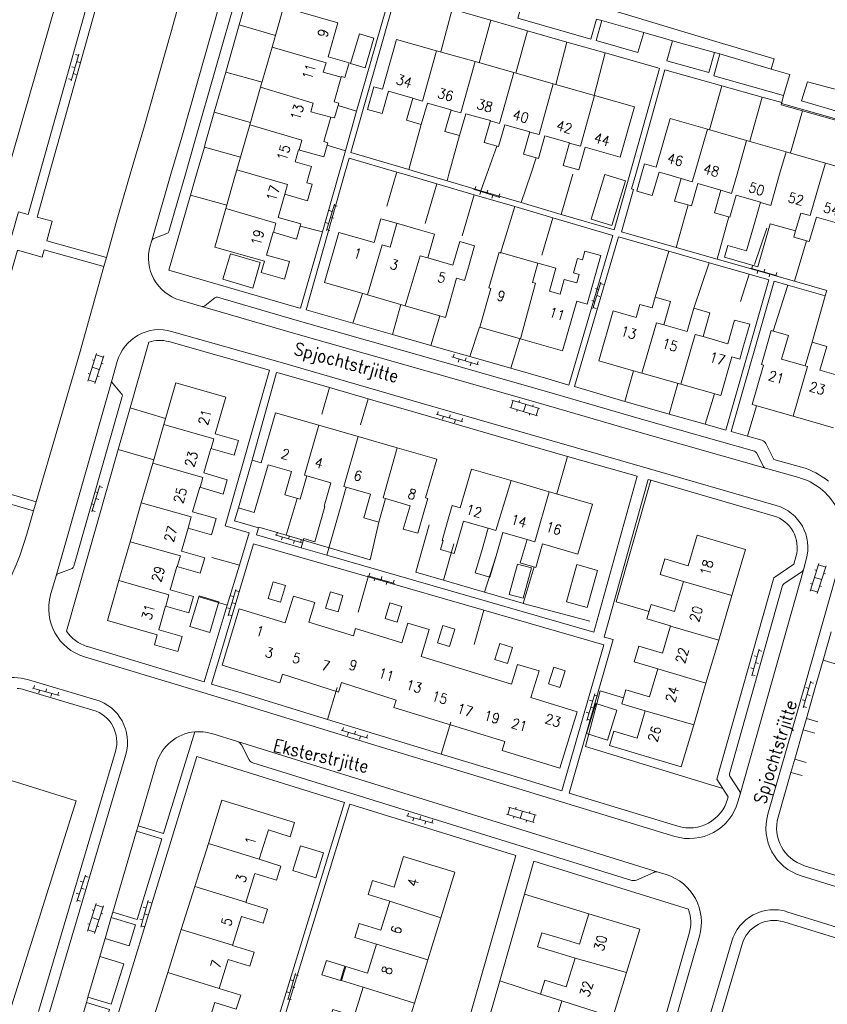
# Model space of a CAD drawing. Header units: metres. Extents: x 189705 to 199106, y 581686 to 588448.
# Tile 458 of 555: x 198171 to 198299, y 585368 to 585525. Entities that reach past the tile are written whole.
import ezdxf

# ---------------------------------------------------------------- set-up
doc = ezdxf.new("R2010")
doc.units = ezdxf.units.M
doc.layers.add('B-WA-OG-GBKN-G', color=7, linetype='Continuous', lineweight=18)
doc.styles.add('Style-STANDARD', font='STANDARD.shx')

msp = doc.modelspace()

# ---------------------------------------------------------------- linework, layer by layer
at = {"layer": 'B-WA-OG-GBKN-G'}
for p, q in [((198178.848, 585514.868), (198180.053, 585519.1)), ((198179.518, 585519.044), (198179.998, 585518.908)), ((198178.97, 585517.121), (198179.451, 585516.984)), ((198179.724, 585517.946), (198180.205, 585517.809)), ((198179.177, 585516.022), (198179.657, 585515.885)), ((198178.422, 585515.197), (198178.903, 585515.061)), ((198243.226, 585498.043), (198243.077, 585497.566)), ((198242.886, 585497.625), (198247.086, 585496.315)), ((198244.032, 585497.268), (198243.883, 585496.79)), ((198245.135, 585497.447), (198244.986, 585496.97)), ((198245.941, 585496.672), (198245.792, 585496.195)), ((198247.044, 585496.851), (198246.896, 585496.374)), ((198220.74, 585495.223), (198219.464, 585491.012)), ((198221.161, 585494.886), (198220.682, 585495.031)), ((198220.392, 585494.074), (198219.914, 585494.219)), ((198219.812, 585492.16), (198219.334, 585492.305)), ((198220.581, 585492.972), (198220.102, 585493.117)), ((198220.001, 585491.058), (198219.522, 585491.203)), ((198286.975, 585485.011), (198291.212, 585483.823)), ((198287.303, 585485.439), (198287.168, 585484.957)), ((198288.131, 585484.687), (198287.996, 585484.206)), ((198289.228, 585484.899), (198289.093, 585484.417)), ((198290.056, 585484.147), (198289.921, 585483.666)), ((198291.154, 585484.359), (198291.019, 585483.877)), ((198263.133, 585482.793), (198261.844, 585478.586)), ((198263.553, 585482.455), (198263.075, 585482.602)), ((198262.782, 585481.646), (198262.303, 585481.792)), ((198262.195, 585479.733), (198261.717, 585479.88)), ((198262.967, 585480.543), (198262.489, 585480.689)), ((198262.38, 585478.631), (198261.902, 585478.777)), ((198181.482, 585467.05), (198182.884, 585471.431)), ((198239.777, 585471.33), (198239.632, 585470.851)), ((198182.247, 585470.427), (198182.533, 585470.335)), ((198182.624, 585466.684), (198184.027, 585471.065)), ((198182.823, 585471.24), (198183.966, 585470.874)), ((198183.646, 585469.874), (198183.931, 585469.783)), ((198239.44, 585470.909), (198243.651, 585469.633)), ((198240.589, 585470.561), (198240.444, 585470.083)), ((198241.691, 585470.75), (198241.546, 585470.271)), ((198242.503, 585469.981), (198242.358, 585469.503)), ((198243.605, 585470.17), (198243.46, 585469.691)), ((198181.547, 585468.238), (198181.833, 585468.147)), ((198182.183, 585469.24), (198183.326, 585468.874)), ((198181.543, 585467.24), (198182.685, 585466.874)), ((198183.006, 585467.876), (198183.292, 585467.785)), ((198249.182, 585463.938), (198248.838, 585462.789)), ((198248.99, 585463.996), (198253.397, 585462.676)), ((198250.18, 585463.953), (198250.094, 585463.665)), ((198237.268, 585462.225), (198237.127, 585461.746)), ((198248.646, 585462.846), (198253.052, 585461.526)), ((198249.845, 585462.487), (198249.759, 585462.2)), ((198251.194, 585463.336), (198250.849, 585462.186)), ((198252.381, 585463.293), (198252.295, 585463.006)), ((198253.205, 585462.733), (198252.861, 585461.583)), ((198236.935, 585461.802), (198241.156, 585460.561)), ((198238.086, 585461.464), (198237.945, 585460.984)), ((198239.187, 585461.661), (198239.046, 585461.181)), ((198240.005, 585460.899), (198239.864, 585460.42)), ((198241.106, 585461.097), (198240.965, 585460.617)), ((198251.855, 585461.885), (198251.769, 585461.597)), ((198183.429, 585450.44), (198182.153, 585446.229)), ((198183.081, 585449.291), (198182.603, 585449.436)), ((198183.85, 585450.103), (198183.371, 585450.248)), ((198183.27, 585448.189), (198182.791, 585448.334)), ((198182.501, 585447.377), (198182.023, 585447.522)), ((198182.69, 585446.275), (198182.211, 585446.42)), ((198211.339, 585442.564), (198215.553, 585441.297)), ((198211.675, 585442.985), (198211.531, 585442.507)), ((198212.488, 585442.219), (198212.344, 585441.74)), ((198213.59, 585442.41), (198213.446, 585441.931)), ((198214.404, 585441.643), (198214.26, 585441.164)), ((198215.505, 585441.834), (198215.361, 585441.355)), ((198296.454, 585433.6), (198297.856, 585437.981)), ((198297.219, 585436.977), (198297.505, 585436.885)), ((198297.596, 585433.234), (198298.999, 585437.615)), ((198297.795, 585437.79), (198298.938, 585437.424)), ((198226.053, 585436.029), (198230.282, 585434.815)), ((198226.383, 585436.454), (198226.245, 585435.974)), ((198227.207, 585435.698), (198227.069, 585435.217)), ((198228.306, 585435.902), (198228.168, 585435.422)), ((198230.228, 585435.35), (198230.09, 585434.87)), ((198297.155, 585435.79), (198298.298, 585435.424)), ((198298.618, 585436.424), (198298.903, 585436.333)), ((198205.082, 585433.867), (198203.863, 585429.639)), ((198229.129, 585435.146), (198228.991, 585434.665)), ((198296.515, 585433.79), (198297.657, 585433.424)), ((198296.519, 585434.788), (198296.805, 585434.697)), ((198297.978, 585434.426), (198298.264, 585434.335)), ((198204.75, 585432.714), (198204.269, 585432.852)), ((198205.507, 585433.536), (198205.027, 585433.675)), ((198204.196, 585430.792), (198203.715, 585430.931)), ((198204.953, 585431.614), (198204.473, 585431.753)), ((198204.399, 585429.693), (198203.919, 585429.831)), ((198288.318, 585424.332), (198287.161, 585420.087)), ((198288.003, 585423.174), (198287.52, 585423.306)), ((198288.748, 585424.007), (198288.265, 585424.139)), ((198287.477, 585421.244), (198286.994, 585421.376)), ((198288.222, 585422.078), (198287.74, 585422.209)), ((198287.696, 585420.148), (198287.214, 585420.28)), ((198172.672, 585418.131), (198176.916, 585416.97)), ((198172.997, 585418.561), (198172.865, 585418.078)), ((198174.926, 585418.033), (198174.794, 585417.551)), ((198296.564, 585419.241), (198295.363, 585415.008)), ((198296.236, 585418.086), (198295.755, 585418.223)), ((198296.99, 585418.912), (198296.509, 585419.048)), ((198173.83, 585417.814), (198173.698, 585417.332)), ((198175.759, 585417.287), (198175.627, 585416.804)), ((198176.855, 585417.505), (198176.723, 585417.023)), ((198262.175, 585417.222), (198260.93, 585413.002)), ((198262.598, 585416.888), (198262.119, 585417.03)), ((198296.444, 585416.988), (198295.963, 585417.124)), ((198261.835, 585416.071), (198261.356, 585416.212)), ((198262.032, 585414.97), (198261.552, 585415.112)), ((198295.69, 585416.162), (198295.209, 585416.299)), ((198295.898, 585415.064), (198295.417, 585415.2)), ((198261.269, 585414.153), (198260.79, 585414.294)), ((198222.172, 585411.85), (198222.027, 585411.371)), ((198261.466, 585413.052), (198260.986, 585413.194)), ((198221.835, 585411.429), (198226.046, 585410.153)), ((198222.984, 585411.081), (198222.839, 585410.603)), ((198224.086, 585411.27), (198223.941, 585410.791)), ((198224.898, 585410.501), (198224.753, 585410.023)), ((198226, 585410.69), (198225.855, 585410.211)), ((198248.47, 585399.21), (198252.877, 585397.89)), ((198232.203, 585397.808), (198236.447, 585396.646)), ((198232.528, 585398.237), (198232.396, 585397.755)), ((198234.457, 585397.709), (198234.325, 585397.227)), ((198248.126, 585398.06), (198252.532, 585396.74)), ((198248.662, 585399.152), (198248.318, 585398.003)), ((198249.325, 585397.701), (198249.239, 585397.414)), ((198249.66, 585399.167), (198249.574, 585398.879)), ((198250.674, 585398.55), (198250.329, 585397.4)), ((198251.861, 585398.507), (198251.775, 585398.22)), ((198252.685, 585397.947), (198252.341, 585396.797)), ((198233.361, 585397.491), (198233.228, 585397.009)), ((198235.289, 585396.963), (198235.157, 585396.481)), ((198236.386, 585397.181), (198236.254, 585396.699)), ((198251.335, 585397.099), (198251.249, 585396.811)), ((198181.125, 585388.361), (198179.775, 585384.173)), ((198180.757, 585387.219), (198180.281, 585387.372)), ((198181.54, 585388.017), (198181.064, 585388.17)), ((198180.143, 585385.315), (198179.667, 585385.469)), ((198180.926, 585386.114), (198180.45, 585386.267)), ((198180.312, 585384.21), (198179.836, 585384.364)), ((198181.433, 585379.433), (198182.831, 585383.816)), ((198182.77, 585383.625), (198183.913, 585383.26)), ((198191.131, 585384.299), (198189.93, 585380.066)), ((198191.557, 585383.97), (198191.076, 585384.106)), ((198182.195, 585382.811), (198182.481, 585382.72)), ((198182.576, 585379.068), (198183.974, 585383.451)), ((198183.594, 585382.26), (198183.88, 585382.169)), ((198190.803, 585383.144), (198190.322, 585383.281)), ((198191.011, 585382.046), (198190.53, 585382.182)), ((198181.497, 585380.622), (198181.783, 585380.531)), ((198182.132, 585381.624), (198183.275, 585381.26)), ((198190.257, 585381.22), (198189.776, 585381.357)), ((198181.494, 585379.624), (198182.637, 585379.259)), ((198182.956, 585380.261), (198183.242, 585380.17)), ((198190.465, 585380.122), (198189.984, 585380.258)), ((198214.572, 585372.695), (198213.327, 585368.475)), ((198214.232, 585371.544), (198213.753, 585371.685)), ((198214.995, 585372.361), (198214.516, 585372.503)), ((198213.666, 585369.626), (198213.187, 585369.767)), ((198214.429, 585370.443), (198213.949, 585370.585)), ((198213.863, 585368.525), (198213.383, 585368.667))]:
    msp.add_line(p, q, dxfattribs=at)
at = {"layer": 'B-WA-OG-GBKN-G', "flags": 128}
for points in [[(198107.68, 585522.695), (198110.639, 585533.094), (198117.783, 585558.283), (198151.133, 585548.663), (198151.557, 585550.098), (198185.151, 585540.534), (198173.804, 585500)], [(198198.659, 585536.63), (198186.592, 585540.118), (198175.362, 585500)], [(198168.609, 585500), (198178.85, 585535.7), (198170.63, 585538.05)], [(198198.659, 585536.63), (198194.699, 585522.498), (198190.503, 585507.723), (198188.253, 585500)], [(198224.28, 585510.018), (198229.698, 585529.074), (198208.784, 585535.115), (198205.569, 585523.781)], [(198194.735, 585500), (198196.44, 585505.894), (198203.676, 585531.4)], [(198290.265, 585516.75), (198290.745, 585518.4), (198282.001, 585520.993), (198253.656, 585529.553)], [(198205.191, 585528.68), (198198.555, 585505.288), (198197.025, 585500)], [(198232.565, 585500.73), (198223.344, 585503.435), (198230.563, 585528.826), (198234.023, 585527.827), (198239.478, 585526.27)], [(198250.838, 585528.018), (198249.932, 585524.845), (198261.538, 585521.531), (198262.445, 585524.704)], [(198210.82, 585520.216), (198212.653, 585526.615), (198221.306, 585524.136), (198219.745, 585518.686), (198223.091, 585517.727), (198222.428, 585515.413), (198221.855, 585515.577)], [(198237.658, 585519.48), (198239.478, 585526.27)], [(198239.478, 585526.27), (198245.617, 585524.517)], [(198262.445, 585524.704), (198263.31, 585524.457)], [(198205.569, 585523.781), (198203.44, 585516.279)], [(198211.351, 585522.069), (198205.569, 585523.781)], [(198243.774, 585517.747), (198245.617, 585524.517)], [(198245.617, 585524.517), (198251.472, 585522.845)], [(198263.31, 585524.457), (198262.404, 585521.284), (198269.056, 585519.384), (198269.962, 585522.557)], [(198263.31, 585524.457), (198269.962, 585522.557)], [(198224.74, 585522.354), (198227.043, 585521.662), (198225.617, 585516.917), (198223.313, 585517.609), (198224.74, 585522.354)], [(198249.642, 585516.084), (198251.472, 585522.845)], [(198251.472, 585522.845), (198257.758, 585521.05)], [(198269.962, 585522.557), (198273.509, 585521.545), (198274.549, 585521.253)], [(198209, 585513.861), (198210.82, 585520.216)], [(198210.82, 585520.216), (198219.418, 585517.752), (198218.958, 585516.27), (198221.818, 585515.447)], [(198237.01, 585519.664), (198230.643, 585521.468), (198228.393, 585513.527), (198227.02, 585513.916), (198226.003, 585510.327), (198228.348, 585509.663), (198229.353, 585513.209), (198233.199, 585512.12)], [(198257.758, 585521.05), (198256.001, 585514.283)], [(198257.758, 585521.05), (198263.828, 585519.317)], [(198274.549, 585521.253), (198273.643, 585518.08), (198280.319, 585516.209), (198281.21, 585519.387)], [(198274.549, 585521.253), (198281.21, 585519.387)], [(198233.191, 585512.092), (198234.742, 585511.649), (198237.01, 585519.664)], [(198243.136, 585517.928), (198237.01, 585519.664)], [(198262.104, 585512.554), (198263.828, 585519.317)], [(198263.828, 585519.317), (198272.202, 585516.926), (198272.478, 585516.849), (198267.756, 585500)], [(198292.234, 585512.527), (198281.106, 585515.692), (198282.057, 585519.149)], [(198281.21, 585519.387), (198282.057, 585519.149)], [(198282.057, 585519.149), (198290.265, 585516.75)], [(198239.292, 585510.221), (198240.877, 585509.783), (198243.136, 585517.928)], [(198249.302, 585516.181), (198243.136, 585517.928)], [(198203.44, 585516.279), (198201.627, 585509.889)], [(198203.44, 585516.279), (198209.228, 585514.655)], [(198220.695, 585511.528), (198221.818, 585515.447)], [(198221.818, 585515.447), (198221.855, 585515.577)], [(198245.558, 585508.479), (198247.012, 585508.075), (198249.302, 585516.181)], [(198255.541, 585514.413), (198249.302, 585516.181)], [(198282.388, 585514.072), (198273.344, 585516.606), (198268.692, 585500)], [(198290.265, 585516.75), (198293.221, 585515.893), (198292.234, 585512.527)], [(198207.277, 585507.846), (198209, 585513.861)], [(198220.151, 585509.068), (198217.016, 585509.935), (198217.374, 585511.314), (198209, 585513.861)], [(198251.86, 585506.72), (198253.305, 585506.304), (198255.541, 585514.413)], [(198262.139, 585512.543), (198255.541, 585514.413)], [(198280.428, 585507.09), (198282.388, 585514.072)], [(198288.825, 585512.268), (198282.388, 585514.072)], [(198296.015, 585514.717), (198301.791, 585513.165), (198300.885, 585509.987), (198295.064, 585511.667), (198296.015, 585514.717)], [(198233.199, 585512.12), (198232.198, 585508.588), (198234.575, 585507.914), (198235.543, 585511.332), (198239.305, 585510.266)], [(198258.178, 585505), (198257.154, 585501.387), (198259.616, 585500.689), (198260.635, 585504.286), (198266.244, 585502.697), (198268.522, 585510.735), (198262.139, 585512.543)], [(198262.139, 585512.543), (198259.915, 585504.47), (198258.169, 585504.969)], [(198288.825, 585512.268), (198286.875, 585505.237)], [(198291.922, 585511.4), (198288.825, 585512.268)], [(198292.234, 585512.527), (198291.922, 585511.4)], [(198220.695, 585511.528), (198221.442, 585511.314), (198220.769, 585508.962), (198220.151, 585509.068)], [(198224.28, 585510.018), (198221.329, 585510.917)], [(198291.889, 585511.287), (198291.826, 585511.068), (198295.222, 585510.109)], [(198291.922, 585511.4), (198291.889, 585511.287)], [(198317.565, 585503.97), (198291.889, 585511.287)], [(198201.627, 585509.889), (198200.189, 585504.82), (198200.045, 585504.323)], [(198207.396, 585508.26), (198201.627, 585509.889)], [(198219.044, 585505.203), (198220.151, 585509.068)], [(198222.491, 585503.726), (198224.28, 585510.018)], [(198239.305, 585510.266), (198238.324, 585506.804), (198240.665, 585506.141), (198241.657, 585509.64), (198245.573, 585508.531)], [(198293.334, 585503.381), (198295.222, 585510.109)], [(198295.222, 585510.109), (198301.631, 585508.299)], [(198205.226, 585500.685), (198207.277, 585507.846)], [(198215.116, 585503.872), (198215.586, 585505.438), (198207.277, 585507.846)], [(198232.565, 585500.73), (198234.575, 585507.914)], [(198245.573, 585508.531), (198244.591, 585505.066), (198246.869, 585504.421), (198247.847, 585507.873), (198251.864, 585506.735)], [(198269.619, 585500), (198270.099, 585501.672), (198271.943, 585501.142), (198274.169, 585508.889), (198280.12, 585507.179)], [(198238.977, 585500), (198240.665, 585506.141)], [(198251.864, 585506.735), (198250.858, 585503.186), (198253.203, 585502.522), (198254.223, 585506.12), (198258.178, 585505)], [(198278.037, 585500), (198280.12, 585507.179)], [(198280.12, 585507.179), (198286.348, 585505.389)], [(198200.045, 585504.323), (198198.795, 585500)], [(198205.801, 585502.691), (198200.045, 585504.323)], [(198219.044, 585505.203), (198219.698, 585505.016), (198219.048, 585502.746), (198215.043, 585503.893)], [(198222.491, 585503.726), (198219.593, 585504.649)], [(198245.002, 585500), (198246.617, 585504.492)], [(198284.819, 585500), (198286.348, 585505.389)], [(198286.348, 585505.389), (198292.621, 585503.586)], [(198215.043, 585503.893), (198214.486, 585501.947)], [(198221.432, 585500), (198222.491, 585503.726)], [(198291.599, 585500), (198292.621, 585503.586)], [(198292.621, 585503.586), (198298.902, 585501.781)], [(198216.727, 585500), (198217.073, 585501.205), (198214.486, 585501.947)], [(198230.68, 585500.345), (198223.098, 585502.57), (198222.367, 585500)], [(198251.982, 585500), (198252.868, 585502.617)], [(198298.387, 585500), (198298.902, 585501.781)], [(198298.902, 585501.781), (198305.099, 585500)], [(198173.804, 585500), (198172.007, 585493.58), (198170.487, 585494.003), (198157.733, 585449.258), (198159.245, 585448.816), (198157.421, 585442.32)], [(198175.362, 585500), (198173.452, 585493.178), (198175.848, 585492.511), (198174.976, 585489.38), (198184.461, 585486.739)], [(198188.253, 585500), (198186.012, 585492.311), (198184.461, 585486.739)], [(198191.675, 585489.426), (198194.735, 585500)], [(198197.025, 585500), (198194.383, 585490.867)], [(198198.795, 585500), (198197.822, 585496.637)], [(198203.466, 585494.539), (198205.03, 585500)], [(198205.03, 585500), (198205.226, 585500.685)], [(198207.577, 585500), (198205.226, 585500.685)], [(198212.876, 585496.806), (198213.287, 585498.336), (198207.577, 585500)], [(198222.367, 585500), (198216.224, 585478.391), (198223.673, 585476.266)], [(198216.34, 585498.649), (198216.727, 585500)], [(198218.827, 585490.839), (198221.432, 585500)], [(198230.578, 585500), (198229.075, 585494.9)], [(198230.68, 585500.345), (198230.578, 585500)], [(198231.856, 585500), (198230.68, 585500.345)], [(198237.045, 585498.478), (198231.856, 585500)], [(198235.054, 585500), (198232.565, 585500.73)], [(198238.684, 585498.935), (198235.054, 585500)], [(198238.684, 585498.935), (198238.977, 585500)], [(198245.002, 585500), (198244.06, 585497.357)], [(198251.982, 585500), (198250.446, 585495.484)], [(198258.669, 585500), (198256.841, 585493.607)], [(198267.756, 585500), (198265.272, 585491.134), (198256.841, 585493.607)], [(198264.884, 585491.819), (198261.589, 585492.837), (198263.795, 585499.977), (198267.09, 585498.959), (198264.884, 585491.819)], [(198268.692, 585500), (198268.036, 585497.66), (198268.324, 585497.579), (198266.435, 585490.836), (198275.114, 585488.351)], [(198272.307, 585500), (198271.33, 585496.599), (198268.847, 585497.313), (198269.619, 585500)], [(198273.619, 585500), (198272.408, 585500.348), (198272.307, 585500)], [(198275.911, 585499.341), (198273.619, 585500)], [(198275.902, 585499.311), (198277.687, 585498.793), (198278.037, 585500)], [(198282.257, 585497.441), (198283.952, 585496.945), (198284.819, 585500)], [(198288.562, 585495.52), (198290.178, 585495.017), (198291.599, 585500)], [(198294.149, 585490.958), (198294.957, 585493.772), (198296.483, 585493.411), (198298.387, 585500)], [(198212.835, 585496.818), (198216.453, 585495.782), (198217.203, 585498.402), (198216.34, 585498.649)], [(198235.203, 585492.162), (198237.045, 585498.478)], [(198242.968, 585496.74), (198237.045, 585498.478)], [(198244.06, 585497.357), (198238.684, 585498.935)], [(198282.265, 585497.47), (198278.603, 585498.522), (198277.576, 585494.947), (198274.872, 585495.724), (198275.911, 585499.341)], [(198197.822, 585496.637), (198194.379, 585484.739), (198215.019, 585478.735), (198215.358, 585478.637), (198218.827, 585490.839)], [(198197.822, 585496.637), (198203.62, 585495.076)], [(198210.978, 585490.746), (198214.73, 585489.672), (198215.418, 585492.076), (198211.775, 585493.119), (198212.835, 585496.818)], [(198241.058, 585490.189), (198242.968, 585496.74)], [(198249.447, 585494.839), (198242.968, 585496.74)], [(198250.446, 585495.484), (198244.06, 585497.357)], [(198288.577, 585495.571), (198284.689, 585496.688), (198283.675, 585493.16), (198281.228, 585493.863), (198282.265, 585497.47)], [(198256.841, 585493.607), (198250.446, 585495.484)], [(198277.016, 585495.108), (198275.114, 585488.351)], [(198287.543, 585491.975), (198288.577, 585495.571)], [(198203.466, 585494.539), (198201.708, 585488.403), (198209.612, 585486.139), (198209.104, 585484.365), (198212.79, 585483.309), (198213.581, 585486.071), (198209.937, 585487.114), (198210.978, 585490.746)], [(198211.044, 585490.727), (198211.447, 585492.205), (198203.466, 585494.539)], [(198247.193, 585487.424), (198249.447, 585494.839)], [(198255.502, 585493.062), (198249.447, 585494.839)], [(198215.315, 585491.715), (198218.827, 585490.839)], [(198225.996, 585480.763), (198219.164, 585482.727), (198221.465, 585490.729), (198227.057, 585489.121), (198228.143, 585492.901), (198230.627, 585492.187)], [(198225.996, 585480.763), (198228.329, 585488.755), (198229.601, 585488.389), (198230.703, 585492.165)], [(198230.627, 585492.187), (198234.445, 585491.089)], [(198248.823, 585469.083), (198254.692, 585467.403), (198258.073, 585466.415), (198265.068, 585490.256), (198255.502, 585493.062)], [(198253.763, 585487.1), (198255.502, 585493.062)], [(198283.538, 585493.2), (198281.641, 585486.482)], [(198287.543, 585491.975), (198286.344, 585487.808), (198283.366, 585488.664), (198282.821, 585486.769), (198288.125, 585485.244), (198290.103, 585492.12), (198294.149, 585490.958)], [(198294.149, 585490.958), (198293.88, 585489.966), (198296.321, 585489.265), (198297.441, 585493.161), (198301.187, 585492.084)], [(198194.077, 585490.538), (198191.981, 585489.755)], [(198234.445, 585491.089), (198236.674, 585490.448), (198235.588, 585486.669)], [(198289.542, 585491.4), (198287.601, 585485.644)], [(198191.438, 585488.604), (198191.675, 585489.426)], [(198235.588, 585486.669), (198239.61, 585485.512), (198240.697, 585489.292), (198243.064, 585488.611), (198241.977, 585484.832)], [(198266.944, 585463.822), (198258.937, 585466.163), (198265.943, 585490.041), (198273.989, 585487.737)], [(198295.872, 585489.394), (198293.963, 585482.954)], [(198184.058, 585485.294), (198174.574, 585487.935), (198174.252, 585486.779), (198170.301, 585487.879), (198161.043, 585455.398), (198165.391, 585454.128), (198164.316, 585450.446), (198173.302, 585447.821)], [(198207.748, 585481.864), (198203.003, 585483.267), (198204.208, 585487.34), (198208.953, 585485.937), (198207.748, 585481.864)], [(198245.838, 585483.722), (198246.94, 585487.557)], [(198253.138, 585485.829), (198246.94, 585487.557)], [(198259.308, 585479.781), (198260.983, 585479.314), (198263.143, 585487.058), (198260.607, 585487.766), (198260.217, 585486.366), (198259.426, 585486.587), (198258.783, 585484.281), (198259.683, 585484.03), (198259.305, 585482.674), (198257.302, 585483.233), (198256.647, 585480.885), (198254.978, 585481.35), (198256.004, 585485.03), (198253.34, 585485.772), (198253.138, 585485.829)], [(198273.989, 585487.737), (198271.802, 585480.41)], [(198273.989, 585487.737), (198280.41, 585485.899)], [(198275.114, 585488.351), (198281.641, 585486.482)], [(198184.461, 585486.739), (198184.058, 585485.294)], [(198235.588, 585486.669), (198234.395, 585486.989), (198232.027, 585479.029)], [(198250.338, 585473.764), (198252.723, 585482.665), (198252.283, 585482.753), (198253.138, 585485.829)], [(198280.41, 585485.899), (198277.949, 585478.642)], [(198280.41, 585485.899), (198286.741, 585484.086)], [(198281.641, 585486.482), (198293.963, 585482.954)], [(198184.058, 585485.294), (198180.185, 585471.384), (198173.302, 585447.821)], [(198238.398, 585477.197), (198240.187, 585483.42), (198241.465, 585483.052), (198241.977, 585484.832)], [(198286.741, 585484.086), (198289.875, 585483.189), (198283.019, 585459.244), (198279.721, 585460.177)], [(198286.741, 585484.086), (198285.391, 585479.734)], [(198243.887, 585475.619), (198245.661, 585481.789), (198245.312, 585481.89), (198245.838, 585483.722)], [(198292.887, 585482.326), (198290.74, 585482.941), (198283.885, 585458.999), (198286.502, 585458.258)], [(198292.887, 585482.326), (198290.543, 585475.022)], [(198298.842, 585480.621), (198292.887, 585482.326)], [(198293.963, 585482.954), (198299.089, 585481.487), (198298.842, 585480.621)], [(198225.214, 585480.988), (198223.673, 585476.266)], [(198232.027, 585479.029), (198225.996, 585480.763)], [(198199.648, 585478.936), (198196.207, 585479.937)], [(198200.098, 585479.024), (198201.714, 585480.303)], [(198202.164, 585480.391), (198214.465, 585476.813), (198237.576, 585470.222), (198254.136, 585465.482), (198269.59, 585460.965), (198287.594, 585455.871)], [(198231.322, 585479.232), (198229.985, 585474.466)], [(198259.308, 585479.781), (198257.025, 585471.842), (198250.338, 585473.764)], [(198271.316, 585478.706), (198269.367, 585479.268), (198268.769, 585477.195)], [(198271.316, 585478.706), (198271.802, 585480.41), (198274.214, 585479.722), (198273.15, 585475.989)], [(198298.842, 585480.621), (198296.757, 585473.235)], [(198289.323, 585453.199), (198269.01, 585458.947), (198253.553, 585463.465), (198236.999, 585468.203), (198213.884, 585474.795), (198199.648, 585478.936)], [(198238.398, 585477.197), (198232.027, 585479.029)], [(198269.664, 585468.307), (198267.973, 585468.789), (198262.818, 585470.26), (198265.095, 585478.242), (198268.769, 585477.195)], [(198273.15, 585475.989), (198276.888, 585474.923), (198277.949, 585478.642), (198280.489, 585477.918), (198279.409, 585474.129)], [(198223.673, 585476.266), (198229.985, 585474.466)], [(198237.523, 585477.449), (198236.085, 585472.727)], [(198269.664, 585468.307), (198271.993, 585476.329), (198273.15, 585475.989)], [(198279.409, 585474.129), (198283.359, 585473.003), (198284.435, 585476.778), (198286.845, 585476.091), (198285.764, 585472.303)], [(198291.044, 585447.245), (198269.795, 585453.399), (198251.896, 585458.547), (198234.932, 585463.45), (198212.479, 585469.941), (198194.839, 585474.973)], [(198229.985, 585474.466), (198236.085, 585472.727)], [(198243.814, 585475.64), (198242.308, 585470.948)], [(198250.338, 585473.764), (198243.887, 585475.619)], [(198279.409, 585474.129), (198278.131, 585474.476), (198275.853, 585466.542)], [(198289.164, 585471.333), (198290.241, 585475.108), (198292.986, 585474.326), (198291.906, 585470.537), (198295.681, 585469.46)], [(198188.25, 585462.807), (198191.231, 585473.266)], [(198194.373, 585473.338), (198210.4, 585468.77), (198203.38, 585443.977), (198207.17, 585442.884), (198205.621, 585437.741)], [(198250.238, 585473.794), (198248.823, 585469.083)], [(198295.681, 585469.46), (198296.757, 585473.235), (198299.087, 585472.571), (198298.006, 585468.782), (198302.094, 585467.617)], [(198236.085, 585472.727), (198238.126, 585472.145), (198242.308, 585470.948)], [(198282.22, 585464.727), (198283.981, 585470.901), (198285.26, 585470.536), (198285.764, 585472.303)], [(198287.246, 585463.294), (198289.036, 585469.571), (198288.689, 585469.669), (198289.164, 585471.333)], [(198186.187, 585470.161), (198185.265, 585466.928)], [(198242.308, 585470.948), (198248.823, 585469.083)], [(198219.981, 585466.003), (198212.01, 585468.307), (198211.553, 585468.438), (198207.661, 585454.46)], [(198268.353, 585468.682), (198266.944, 585463.822)], [(198275.853, 585466.542), (198269.664, 585468.307)], [(198293.738, 585461.443), (198296.008, 585469.371), (198295.681, 585469.46)], [(198185.265, 585466.928), (198176.451, 585436.005)], [(198185.265, 585466.928), (198186.885, 585465.037)], [(198193.592, 585460.135), (198195.498, 585466.773), (198203.444, 585464.491), (198201.767, 585458.649), (198205.468, 585457.586), (198204.792, 585455.232), (198201.076, 585456.299)], [(198275.417, 585466.667), (198274.004, 585461.795)], [(198218.723, 585461.777), (198219.981, 585466.003)], [(198226.118, 585464.229), (198219.981, 585466.003)], [(198282.22, 585464.727), (198275.853, 585466.542)], [(198186.986, 585464.575), (198179.282, 585437.549)], [(198224.884, 585460.082), (198226.118, 585464.229)], [(198257.865, 585455.062), (198251.425, 585456.914), (198234.459, 585461.817), (198226.118, 585464.229)], [(198274.004, 585461.795), (198270.143, 585462.887), (198266.944, 585463.822)], [(198281.256, 585465.002), (198279.721, 585460.177)], [(198186.357, 585456.168), (198188.25, 585462.807)], [(198188.25, 585462.807), (198193.864, 585461.081)], [(198218.262, 585460.028), (198211.368, 585462.019), (198209.068, 585454.054), (198207.661, 585454.46)], [(198287.908, 585463.105), (198286.502, 585458.258)], [(198293.738, 585461.443), (198287.246, 585463.294)], [(198274.004, 585461.795), (198273.994, 585461.76)], [(198279.721, 585460.177), (198274.004, 585461.795)], [(198300.155, 585459.613), (198293.738, 585461.443)], [(198191.831, 585454.002), (198193.592, 585460.135)], [(198193.592, 585460.135), (198201.568, 585457.862), (198201.114, 585456.288)], [(198218.262, 585460.028), (198215.964, 585452.079), (198216.362, 585451.946)], [(198224.548, 585458.212), (198218.262, 585460.028)], [(198224.548, 585458.212), (198222.24, 585450.265), (198222.638, 585450.132)], [(198230.75, 585456.421), (198224.548, 585458.212)], [(198286.502, 585458.258), (198288.767, 585457.617)], [(198178.1, 585427.202), (198186.357, 585456.168)], [(198186.357, 585456.168), (198191.983, 585454.529)], [(198201.076, 585456.299), (198199.96, 585452.412), (198203.676, 585451.345), (198203.021, 585449.064), (198199.304, 585450.131)], [(198230.75, 585456.421), (198228.498, 585448.456), (198228.896, 585448.323)], [(198237.048, 585454.602), (198230.75, 585456.421)], [(198289.384, 585457.112), (198290.683, 585454.581), (198295.092, 585453.334)], [(198207.661, 585454.46), (198205.467, 585446.863)], [(198219.529, 585439.321), (198262.014, 585427.071), (198268.931, 585451.879), (198257.865, 585455.062)], [(198237.048, 585454.602), (198235.267, 585448.434), (198235.608, 585448.335), (198235.088, 585446.534)], [(198256.149, 585449.085), (198257.865, 585455.062)], [(198287.903, 585455.618), (198289.015, 585453.452)], [(198190.009, 585447.659), (198191.831, 585454.002)], [(198199.36, 585450.115), (198199.828, 585451.695), (198191.831, 585454.002)], [(198205.467, 585446.863), (198207.998, 585446.132), (198210.192, 585453.729), (198213.94, 585452.646), (198212.862, 585448.915), (198215.284, 585448.216), (198216.362, 585451.946)], [(198242.546, 585453.014), (198240.764, 585446.846), (198239.486, 585447.215), (198238.966, 585445.414)], [(198248.864, 585451.189), (198242.546, 585453.014)], [(198294.629, 585451.698), (198289.323, 585453.199)], [(198216.362, 585451.946), (198220.168, 585450.846), (198219.091, 585447.115), (198219.22, 585447.078)], [(198245.214, 585443.608), (198246.451, 585443.246), (198248.864, 585451.189)], [(198254.942, 585449.433), (198248.864, 585451.189)], [(198275.411, 585396.157), (198258.109, 585401.439), (198265.098, 585425.87), (198263.663, 585426.283), (198270.66, 585451.379), (198271.111, 585451.248)], [(198271.111, 585451.248), (198265.603, 585431.891)], [(198271.111, 585451.248), (198290.571, 585445.612)], [(198199.304, 585450.131), (198198.187, 585446.238), (198201.902, 585445.171), (198201.158, 585442.58), (198197.447, 585443.646)], [(198221.56, 585446.402), (198222.638, 585450.132)], [(198222.638, 585450.132), (198226.481, 585449.022), (198225.403, 585445.291), (198227.819, 585444.594), (198228.896, 585448.323)], [(198251.403, 585441.82), (198250.325, 585438.089), (198252.795, 585437.376), (198253.872, 585441.106), (198259.505, 585439.479), (198261.808, 585447.45), (198254.942, 585449.433)], [(198254.942, 585449.433), (198252.64, 585441.458), (198251.403, 585441.82)], [(198172.881, 585446.381), (198163.895, 585449.006), (198163.478, 585447.579), (198160.685, 585448.395), (198151.652, 585416.22), (198152.547, 585415.234)], [(198173.302, 585447.821), (198172.881, 585446.381)], [(198208.702, 585443.808), (198213.045, 585442.499), (198214.803, 585448.355)], [(198228.896, 585448.323), (198232.78, 585447.202), (198231.702, 585443.471), (198234.01, 585442.804), (198235.088, 585446.534)], [(198172.881, 585446.381), (198171.79, 585442.646)], [(198188.227, 585441.452), (198190.009, 585447.659)], [(198197.447, 585443.646), (198197.931, 585445.41), (198190.009, 585447.659)], [(198205.467, 585446.863), (198204.86, 585444.799), (198208.67, 585443.701), (198208.323, 585442.552), (198215.47, 585440.491)], [(198219.22, 585447.078), (198217.608, 585441.468), (198215.892, 585441.961), (198215.466, 585440.479)], [(198219.527, 585439.312), (198221.56, 585446.402)], [(198238.966, 585445.414), (198237.888, 585441.683), (198238.053, 585441.635)], [(198240.223, 585441.009), (198241.301, 585444.739), (198245.214, 585443.608)], [(198197.447, 585443.646), (198196.39, 585439.983), (198200.106, 585438.916), (198199.401, 585436.464), (198195.685, 585437.531)], [(198213.045, 585442.499), (198226.431, 585438.567), (198227.819, 585444.594)], [(198235.846, 585444.169), (198233.682, 585436.61), (198238.081, 585435.33)], [(198245.214, 585443.608), (198244.137, 585439.878)], [(198238.053, 585441.635), (198237.639, 585440.201), (198239.813, 585439.574), (198240.223, 585441.009)], [(198246.462, 585439.206), (198247.539, 585442.936), (198251.403, 585441.82)], [(198276.315, 585435.15), (198272.58, 585436.261), (198273.307, 585438.722), (198277.045, 585437.617), (198278.488, 585442.5), (198286.17, 585440.229), (198284.008, 585432.913)], [(198186.452, 585435.272), (198188.227, 585441.452)], [(198195.726, 585437.519), (198196.231, 585439.204), (198188.227, 585441.452)], [(198219.654, 585413.157), (198205.9, 585417.372), (198201.168, 585418.802), (198207.891, 585441.115)], [(198207.891, 585441.115), (198226.138, 585435.854)], [(198215.466, 585440.479), (198219.527, 585439.312)], [(198238.081, 585435.33), (198239.759, 585441.143)], [(198205.621, 585437.741), (198201.243, 585438.933)], [(198244.137, 585439.878), (198243.16, 585436.489), (198245.48, 585435.82), (198246.462, 585439.206)], [(198244.628, 585433.425), (198246.462, 585439.206)], [(198294.198, 585439.083), (198293.854, 585437.863), (198290.653, 585435.72), (198281.605, 585403.624), (198282.561, 585402.141)], [(198289.723, 585398.085), (198295.642, 585418.725), (198301.522, 585439.332)], [(198295.37, 585436.976), (198295.834, 585438.622)], [(198178.986, 585437.221), (198176.747, 585436.333)], [(198195.685, 585437.531), (198194.612, 585433.795), (198198.328, 585432.728), (198197.582, 585430.131), (198193.866, 585431.198)], [(198205.621, 585437.741), (198203.703, 585431.375)], [(198250.785, 585432.452), (198248.544, 585433.062), (198249.86, 585437.895), (198252.101, 585437.284), (198250.785, 585432.452)], [(198250.791, 585431.634), (198252.519, 585437.456)], [(198262.631, 585436.904), (198259.342, 585437.817), (198257.698, 585431.9), (198260.987, 585430.986), (198262.631, 585436.904)], [(198295.37, 585436.976), (198285.304, 585401.266)], [(198176.451, 585436.005), (198175.588, 585432.979)], [(198193.866, 585431.198), (198192.788, 585427.442), (198196.503, 585426.375), (198195.82, 585423.997), (198192.105, 585425.065), (198192.551, 585426.621), (198184.622, 585428.898), (198186.452, 585435.272)], [(198193.905, 585431.187), (198194.413, 585432.997), (198186.452, 585435.272)], [(198224.541, 585430.269), (198226.138, 585435.854)], [(198226.138, 585435.854), (198244.53, 585430.551)], [(198238.081, 585435.33), (198244.628, 585433.425)], [(198292.272, 585434.758), (198295.167, 585436.696)], [(198212.191, 585431.81), (198210.207, 585432.4), (198210.996, 585435.055), (198212.98, 585434.466), (198212.191, 585431.81)], [(198274.22, 585428.058), (198270.482, 585429.162), (198271.155, 585431.439), (198274.892, 585430.334), (198276.315, 585435.15)], [(198284.008, 585432.913), (198276.315, 585435.15)], [(198283.619, 585404.503), (198292.069, 585434.478)], [(198200.906, 585427.006), (198197.734, 585427.95), (198199.196, 585432.859), (198202.368, 585431.915), (198200.906, 585427.006)], [(198203.703, 585431.375), (198199.236, 585432.673)], [(198205.595, 585430.77), (198202.871, 585421.78), (198212.054, 585418.983), (198212.508, 585420.395), (198221.42, 585417.527), (198221.899, 585419.016), (198230.562, 585416.227), (198230.194, 585415.085), (198247.876, 585409.644), (198247.434, 585408.207), (198256.617, 585405.41), (198259.358, 585414.39), (198252.02, 585416.63), (198253.319, 585420.886), (198249.903, 585421.929), (198248.947, 585418.799), (198234.528, 585423.2), (198235.83, 585427.466), (198232.414, 585428.509), (198231.458, 585425.379), (198224.12, 585427.619), (198223.768, 585426.464), (198216.677, 585428.628), (198217.633, 585431.759), (198214.216, 585432.801), (198212.914, 585428.536), (198205.595, 585430.77)], [(198221.331, 585430.292), (198219.352, 585430.857), (198220.097, 585433.47), (198222.077, 585432.905), (198221.331, 585430.292)], [(198244.628, 585433.425), (198250.694, 585431.66), (198250.791, 585431.634)], [(198284.008, 585432.913), (198281.901, 585425.783)], [(198203.703, 585431.375), (198200.019, 585419.149), (198181.46, 585424.755), (198181.355, 585424.787)], [(198230.739, 585428.645), (198228.801, 585429.227), (198229.546, 585431.709), (198231.484, 585431.127), (198230.739, 585428.645)], [(198250.791, 585431.634), (198261.369, 585428.788)], [(198265.603, 585431.891), (198270.839, 585430.371)], [(198244.53, 585430.551), (198263.615, 585425.049), (198256.961, 585401.789), (198249.882, 585403.95), (198237.734, 585407.641)], [(198242.974, 585425.106), (198244.53, 585430.551)], [(198239.06, 585424.765), (198237.157, 585425.334), (198237.99, 585428.121), (198239.893, 585427.552), (198239.06, 585424.765)], [(198272.198, 585421.217), (198268.46, 585422.322), (198269.202, 585424.833), (198272.94, 585423.728), (198274.22, 585428.058)], [(198281.901, 585425.783), (198274.211, 585428.029)], [(198298.508, 585422.575), (198299.804, 585427.117)], [(198248.268, 585422.051), (198246.256, 585422.703), (198247.089, 585425.272), (198249.101, 585424.619), (198248.268, 585422.051)], [(198281.901, 585425.783), (198279.875, 585418.928)], [(198180.968, 585423.128), (198205.405, 585415.746), (198227.869, 585408.861), (198249.387, 585402.324), (198274.915, 585394.531)], [(198256.644, 585418.25), (198254.806, 585418.827), (198255.639, 585421.483), (198257.477, 585420.907), (198256.644, 585418.25)], [(198270.224, 585414.537), (198266.486, 585415.642), (198267.146, 585417.875), (198270.884, 585416.771), (198272.198, 585421.217)], [(198279.875, 585418.928), (198272.192, 585421.197)], [(198295.857, 585413.309), (198297.276, 585418.257), (198298.508, 585422.575)], [(198298.508, 585422.575), (198305.317, 585420.51)], [(198182.802, 585416.283), (198171.887, 585419.509)], [(198221.202, 585418.219), (198219.654, 585413.157)], [(198279.875, 585418.928), (198277.917, 585412.304)], [(198171.405, 585417.878), (198182.32, 585414.653)], [(198263.05, 585417.699), (198260.705, 585408.843)], [(198263.05, 585417.699), (198266.769, 585416.6)], [(198264.217, 585409.874), (198260.867, 585410.898), (198262.328, 585415.679), (198265.678, 585414.655), (198264.217, 585409.874)], [(198277.917, 585412.304), (198275.943, 585405.624), (198264.523, 585408.999), (198265.2, 585411.29), (198268.937, 585410.185), (198270.224, 585414.537)], [(198277.917, 585412.304), (198270.224, 585414.537)], [(198295.342, 585411.514), (198295.857, 585413.309)], [(198295.857, 585413.309), (198297.697, 585412.772)], [(198237.734, 585407.641), (198228.365, 585410.487), (198219.654, 585413.157)], [(198239.276, 585412.728), (198237.734, 585407.641)], [(198189.521, 585396.219), (198193.554, 585394.986), (198198.507, 585411.179)], [(198205.341, 585409.62), (198201.232, 585410.895)], [(198294.001, 585406.836), (198295.342, 585411.514)], [(198295.342, 585411.514), (198297.173, 585410.979)], [(198272.278, 585388.845), (198205.341, 585409.62)], [(198205.933, 585409.124), (198207.159, 585406.75)], [(198260.705, 585408.843), (198282.561, 585402.141)], [(198185.9, 585408.068), (198173.662, 585366.656)], [(198175.292, 585366.174), (198187.531, 585407.586)], [(198186.668, 585367.344), (198198.868, 585407.231), (198222.354, 585399.942), (198204.591, 585342.009), (198199.268, 585343.626), (198199.355, 585343.913), (198181.19, 585349.434), (198186.668, 585367.344)], [(198192.44, 585406.178), (198189.521, 585396.219)], [(198207.751, 585406.254), (198268.091, 585387.527)], [(198293.397, 585404.731), (198294.001, 585406.836)], [(198294.001, 585406.836), (198295.81, 585406.308)], [(198165.932, 585356.752), (198179.632, 585400.169), (198167.587, 585403.937), (198166.436, 585400.297), (198164.87, 585400.787), (198159.051, 585382.171), (198156.9, 585382.834), (198152.575, 585393.7), (198145.038, 585391.632), (198145.241, 585391.242), (198145.947, 585390.139), (198136.991, 585384.41), (198137.296, 585384.097), (198138.368, 585383.176), (198131.408, 585375.138), (198131.781, 585374.924), (198133.081, 585374.371), (198128.775, 585364.651)], [(198285.243, 585401.673), (198283.68, 585404.096)], [(198291.357, 585397.616), (198293.397, 585404.731)], [(198293.397, 585404.731), (198295.196, 585404.206)], [(198282.561, 585402.141), (198283.412, 585400.821), (198283.314, 585400.474)], [(198284.95, 585400.012), (198285.304, 585401.266)], [(198208.788, 585390.882), (198210.24, 585395.553), (198213.684, 585394.482), (198214.38, 585396.72), (198202.83, 585400.28), (198200.682, 585393.418)], [(198238.297, 585351.515), (198242.481, 585366.433), (198249.638, 585391.474), (198223.213, 585399.675), (198205.452, 585341.747), (198233.192, 585333.316), (198234.329, 585337.367)], [(198189.521, 585396.219), (198189.268, 585395.356)], [(198189.268, 585395.356), (198193.291, 585394.125), (198189.363, 585381.284), (198185.491, 585382.468)], [(198189.268, 585395.356), (198185.491, 585382.468)], [(198200.682, 585393.418), (198198.524, 585386.524)], [(198200.682, 585393.418), (198208.788, 585390.882)], [(198217.775, 585387.948), (198214.102, 585389.086), (198215.33, 585393.05), (198219.003, 585391.912), (198217.775, 585387.948)], [(198206.65, 585384.007), (198208.086, 585388.627), (198211.53, 585387.556), (198212.229, 585389.804), (198208.788, 585390.882)], [(198229.542, 585384.209), (198226.104, 585385.267), (198226.792, 585387.501), (198230.229, 585386.443), (198231.736, 585391.342), (198239.9, 585388.83), (198237.66, 585381.553)], [(198250.996, 585385.305), (198252.504, 585390.584), (198277.075, 585382.958)], [(198313.968, 585384.158), (198295.55, 585389.862)], [(198268.794, 585387.568), (198271.576, 585388.804)], [(198273.521, 585388.459), (198272.278, 585388.845)], [(198336.499, 585375.396), (198317.592, 585381.256), (198295.047, 585388.238)], [(198198.524, 585386.524), (198196.383, 585379.686)], [(198206.656, 585384.028), (198198.524, 585386.524)], [(198247.056, 585371.52), (198250.996, 585385.305)], [(198261.217, 585382.222), (198250.996, 585385.305)], [(198204.52, 585377.158), (198205.953, 585381.769), (198209.397, 585380.698), (198210.093, 585382.936), (198206.65, 585384.007)], [(198227.438, 585377.372), (198224.001, 585378.43), (198224.682, 585380.645), (198228.12, 585379.588), (198229.542, 585384.209)], [(198229.542, 585384.209), (198237.66, 585381.553)], [(198185.491, 585382.468), (198185.238, 585381.605)], [(198256.291, 585378.418), (198259.729, 585377.365), (198261.217, 585382.222), (198269.35, 585379.73), (198267.23, 585372.826)], [(198292.76, 585382.54), (198316.151, 585375.318), (198336.199, 585369.068)], [(198185.238, 585381.605), (198184.264, 585378.282)], [(198185.238, 585381.605), (198189.1, 585380.423), (198188.087, 585377.112), (198184.264, 585378.282)], [(198237.66, 585381.553), (198235.596, 585374.844)], [(198306.018, 585376.667), (198292.259, 585380.916)], [(198196.383, 585379.686), (198194.238, 585372.833)], [(198204.527, 585377.182), (198196.383, 585379.686)], [(198256.291, 585378.418), (198253.766, 585379.192), (198253.083, 585376.964), (198255.608, 585376.19)], [(198277.206, 585379.081), (198272.188, 585361.59), (198265.895, 585339.972), (198262.687, 585328.886)], [(198184.264, 585378.282), (198183.42, 585375.402)], [(198225.335, 585370.536), (198221.897, 585371.593), (198222.585, 585373.828), (198226.022, 585372.77), (198227.438, 585377.372)], [(198235.596, 585374.844), (198227.438, 585377.372)], [(198259.571, 585294.914), (198267.633, 585322.203), (198272.584, 585338.972), (198278.633, 585359.664), (198283.98, 585377.828)], [(198260.764, 585316.029), (198263.193, 585324.52), (198267.528, 585339.498), (198273.821, 585361.118), (198278.84, 585378.613)], [(198285.611, 585377.348), (198280.264, 585359.186), (198278.331, 585352.571), (198304.659, 585344.697), (198302.092, 585335.805), (198301.227, 585336.055), (198303.547, 585344.09), (198301.791, 585344.615)], [(198202.387, 585370.3), (198203.823, 585374.92), (198207.267, 585373.849), (198207.963, 585376.087), (198204.52, 585377.158)], [(198259.046, 585375.136), (198255.608, 585376.19)], [(198183.42, 585375.402), (198187.21, 585374.243), (198185.241, 585367.809), (198181.519, 585368.917)], [(198183.42, 585375.402), (198181.519, 585368.917)], [(198221.712, 585371.558), (198218.749, 585372.48), (198219.465, 585374.785), (198222.429, 585373.864), (198221.712, 585371.558)], [(198235.596, 585374.844), (198233.486, 585367.989)], [(198256.96, 585368.327), (198253.522, 585369.38), (198254.205, 585371.609), (198257.643, 585370.555), (198259.046, 585375.136)], [(198259.046, 585375.136), (198267.23, 585372.826)], [(198194.238, 585372.833), (198192.077, 585365.931)], [(198202.395, 585370.327), (198194.238, 585372.833)], [(198267.23, 585372.826), (198265.056, 585365.743)], [(198243.155, 585357.726), (198245.368, 585365.616), (198247.056, 585371.52)], [(198247.056, 585371.52), (198247.011, 585371.535)], [(198253.522, 585369.38), (198247.056, 585371.52)], [(198200.256, 585363.447), (198201.69, 585368.062), (198205.134, 585366.991), (198205.83, 585369.229), (198202.387, 585370.3)], [(198223.222, 585363.67), (198219.785, 585364.728), (198220.472, 585366.962), (198223.91, 585365.905), (198225.335, 585370.536)], [(198233.486, 585367.989), (198225.335, 585370.536)], [(198181.266, 585368.053), (198184.978, 585366.948), (198179.755, 585349.87), (198178.639, 585350.212)], [(198181.266, 585368.053), (198180.274, 585364.667)], [(198181.519, 585368.917), (198181.266, 585368.053)], [(198233.486, 585367.989), (198231.381, 585361.149)], [(198252.118, 585364.799), (198255.556, 585363.746), (198256.96, 585368.327)], [(198265.056, 585365.743), (198256.96, 585368.327)]]:
    msp.add_lwpolyline(points, dxfattribs=at)
at = {"layer": 'B-WA-OG-GBKN-G'}
for centre, radius, start, end in [((198193.904, 585491.006), 0.499, 290.3248, 343.82395), ((198198.162, 585486.658), 7, 163.85897, 253.78444), ((198192.154, 585489.287), 0.499, 110.3248, 163.82395), ((198202.024, 585479.915), 0.497, 73.57018, 128.55956), ((198199.788, 585479.412), 0.497, 253.57018, 308.55956), ((198192.919, 585468.242), 7, 74.07579, 164.08738), ((198192.918, 585468.236), 5.305, 74.08269, 108.54275), ((198186.509, 585464.713), 0.496, 343.88876, 40.77462), ((198288.497, 585456.657), 0.997, 27.13322, 74.26774), ((198287.455, 585455.386), 0.505, 27.39552, 73.98528), ((198289.459, 585453.678), 0.498, 207.00906, 254.18962), ((198291.893, 585442.051), 11.728, 50.49608, 74.16876), ((198291.907, 585442.077), 9.999, 344.06644, 74.2055), ((198289.098, 585440.522), 6.999, 344.24964, 73.85393), ((198289.097, 585440.521), 5.3, 344.25342, 73.8528), ((198123.803, 585456.662), 49.992, 312.24869, 343.71815), ((198178.803, 585437.684), 0.498, 291.61108, 344.26026), ((198294.893, 585437.108), 0.495, 303.59567, 344.52011), ((198176.93, 585435.87), 0.498, 111.61108, 164.26026), ((198292.538, 585434.351), 0.486, 123.21918, 164.89659), ((198183.281, 585430.786), 7.999, 164.0874, 253.19381), ((198183.286, 585430.79), 6.306, 214.68125, 252.17269), ((198169.621, 585411.832), 8.005, 73.55594, 132.14273), ((198169.637, 585411.927), 6.208, 73.44952, 84.44092), ((198180.816, 585409.569), 7.001, 343.54659, 73.52375), ((198180.818, 585409.571), 5.299, 343.5258, 73.5365), ((198199.157, 585404.21), 6.999, 95.3263, 163.6709), ((198199.16, 585404.231), 6.978, 72.72932, 95.37089), ((198205.037, 585408.656), 1.011, 27.5763, 72.5086), ((198208.049, 585407.211), 1.003, 207.393, 252.6919), ((198284.104, 585404.368), 0.503, 164.39361, 212.65415), ((198284.819, 585401.401), 0.503, 344.39361, 32.65415), ((198277.25, 585402.183), 8.001, 253.03373, 344.25197), ((198277.249, 585402.184), 6.301, 253.03554, 344.25545), ((198297.413, 585395.88), 8, 164.0013, 252.79643), ((198297.413, 585395.88), 6.299, 164.00206, 252.80283), ((198271.982, 585387.886), 1.003, 72.82804, 113.85703), ((198271.15, 585380.818), 8, 343.99813, 72.75942), ((198268.389, 585388.473), 0.992, 252.54647, 294.12912), ((198271.143, 585380.817), 6.306, 344.02303, 19.84744), ((198290.696, 585375.851), 7.001, 72.85002, 163.5926), ((198290.697, 585375.85), 5.302, 72.85904, 163.58611)]:
    msp.add_arc(centre, radius, start, end, dxfattribs=at)

# ---------------------------------------------------------------- texts
at = {"layer": 'B-WA-OG-GBKN-G', "style": 'Style-STANDARD'}
for s, height, rotation, p in [('9', 1.6, 74.03098, (198219.538, 585521.662)), ('11', 1.6, 74.03098, (198217.129, 585514.928)), ('34', 1.6, 342.59811, (198230.413, 585514.424)), ('36', 1.6, 344.03098, (198237.009, 585512.239)), ('13', 1.6, 74.03098, (198215.238, 585508.468)), ('38', 1.6, 344.03098, (198243.257, 585510.49)), ('40', 1.6, 344.03098, (198248.987, 585508.772)), ('42', 1.6, 344.03098, (198255.929, 585507.081)), ('44', 1.6, 344.10181, (198261.913, 585505.108)), ('15', 1.6, 74.03098, (198213.094, 585502.02)), ('46', 1.6, 344.75493, (198273.573, 585501.859)), ('48', 1.6, 344.03098, (198279.32, 585500.201)), ('17', 1.6, 74.03098, (198211.415, 585495.561)), ('50', 1.6, 342.72458, (198286.515, 585497.26)), ('52', 1.6, 344.03098, (198292.779, 585495.626)), ('54', 1.6, 344.03098, (198298.406, 585494.02)), ('19', 1.6, 75.28269, (198208.958, 585488.51)), ('1', 1.6, 342.72458, (198223.604, 585486.78)), ('3', 1.6, 344.03098, (198229.439, 585485.011)), ('5', 1.6, 343.97589, (198237.003, 585482.952)), ('9', 1.6, 343.97589, (198246.467, 585479.988)), ('11', 1.6, 342.7793, (198254.76, 585477.358)), ('13', 1.6, 342.7793, (198266.145, 585474.38)), ('Spjochtstrjitte', 2, 344.62927, (198214.143, 585471.322)), ('15', 1.6, 344.03098, (198272.733, 585472.382)), ('17', 1.6, 344.03098, (198280.271, 585470.214)), ('21', 1.6, 344.10181, (198289.663, 585467.23)), ('23', 1.6, 344.03098, (198296.162, 585465.48)), ('21', 1.6, 75.28269, (198200.57, 585459.898)), ('23', 1.6, 74.03098, (198198.397, 585453.198)), ('2', 1.6, 342.7793, (198212.118, 585454.834)), ('4', 1.6, 344.03098, (198217.475, 585453.4)), ('6', 1.6, 344.03098, (198223.679, 585451.383)), ('25', 1.6, 74.03098, (198196.628, 585447.433)), ('8', 1.6, 343.92083, (198232.292, 585448.452)), ('12', 1.6, 343.92083, (198241.545, 585445.923)), ('14', 1.6, 344.03098, (198248.693, 585444.368)), ('27', 1.6, 74.03098, (198195.122, 585441.254)), ('16', 1.6, 342.7793, (198254.207, 585443.2)), ('18', 1.6, 75.28269, (198280.45, 585435.948)), ('29', 1.6, 74.03098, (198193.126, 585434.902)), ('31', 1.6, 75.28269, (198191.58, 585428.85)), ('20', 1.6, 74.03098, (198278.728, 585428.549)), ('1', 1.6, 343.01527, (198208.057, 585426.62)), ('3', 1.6, 344.03098, (198209.563, 585423.199)), ('22', 1.6, 74.03098, (198276.503, 585421.933)), ('5', 1.6, 344.03098, (198213.912, 585422.318)), ('7', 1.6, 344.03098, (198218.533, 585421.117)), ('9', 1.6, 344.03098, (198222.915, 585421.196)), ('11', 1.6, 344.03098, (198227.604, 585419.855)), ('13', 1.6, 344.03098, (198231.997, 585417.993)), ('24', 1.6, 74.03098, (198274.916, 585415.738)), ('15', 1.6, 344.03098, (198236.09, 585416.216)), ('Spjochtstrjitte', 2, 72.66989, (198289.303, 585399.539)), ('17', 1.6, 344.03098, (198240.119, 585414.216)), ('19', 1.6, 344.03098, (198244.404, 585413.111)), ('21', 1.6, 344.03098, (198248.77, 585411.863)), ('23', 1.6, 343.01527, (198254.095, 585412.598)), ('26', 1.6, 73.50378, (198272.098, 585409.415)), ('Eksterstrjitte', 2, 346.88086, (198210.872, 585408.131)), ('1', 1.6, 75.28269, (198208.012, 585393.047)), ('3', 1.6, 72.72458, (198206.503, 585387.002)), ('4', 1.6, 75.28269, (198233.877, 585386.382)), ('5', 1.6, 72.72458, (198204.198, 585380.096)), ('6', 1.6, 72.72458, (198231.169, 585378.799)), ('30', 1.6, 75.28269, (198263.553, 585376.132)), ('7', 1.6, 72.72458, (198202.512, 585373.331)), ('8', 1.6, 72.72458, (198229.692, 585372.37)), ('32', 1.6, 72.72458, (198261.233, 585368.808))]:
    msp.add_text(s, height=height, rotation=rotation, dxfattribs=at).set_placement(p)

doc.saveas('drawing.dxf')
